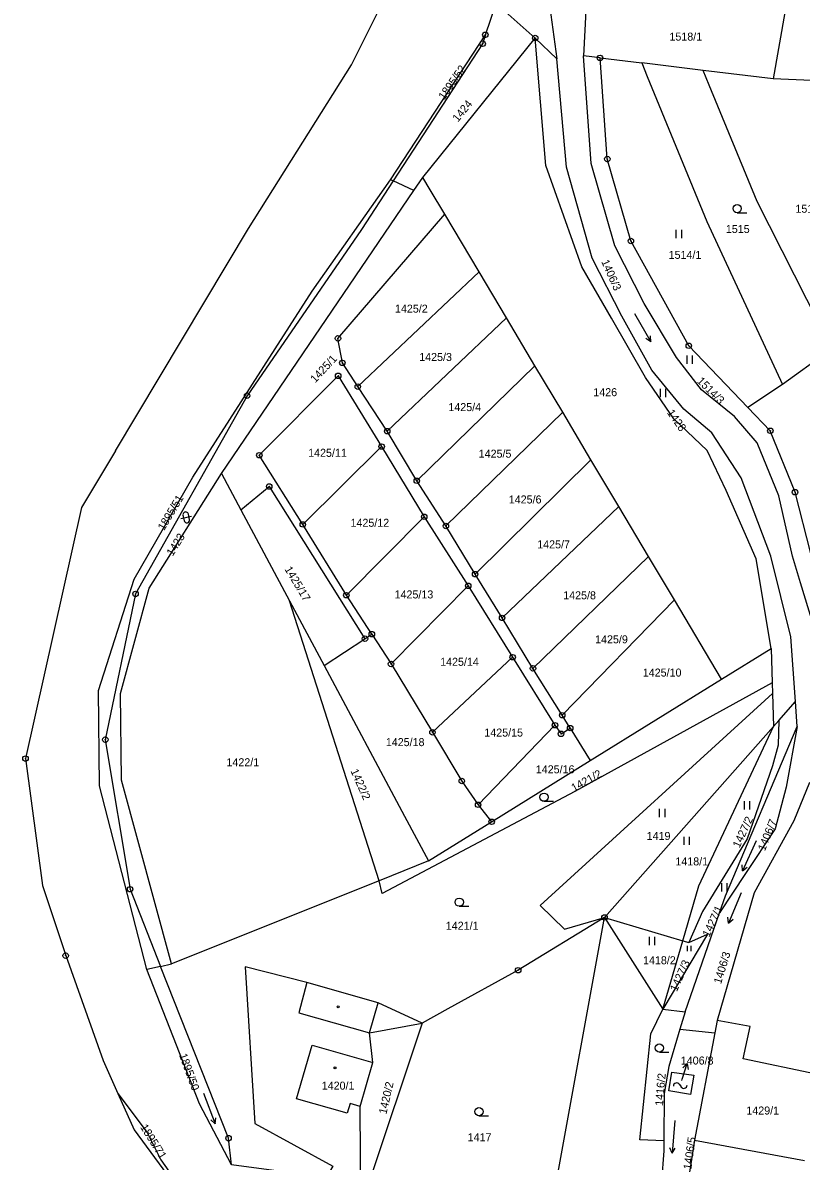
# Model space of a CAD drawing. Extents: x -587171 to -555306, y -1167727 to -1074732.
# Drawn here: x -559982.1 to -559840.1, y -1076086.1 to -1075878.4 of the extents above; entities that cross this region are included whole.
import ezdxf

# ---------------------------------------------------------------- set-up
doc = ezdxf.new("R2010")
doc.units = 0
for name, color, linetype in [('Hranice parcel', 7, 'Continuous'), ('Parcelní čísla', 7, 'Continuous'), ('Pop  PČ popisy', 7, 'Continuous'), ('Vnitřní kresba', 7, 'Continuous'), ('Značky bodu BP', 7, 'Continuous'), ('Značky budov', 7, 'Continuous'), ('Značky kultur', 7, 'Continuous')]:
    doc.layers.add(name, color=color, linetype=linetype)

msp = doc.modelspace()

# ---------------------------------------------------------------- linework, layer by layer
at = {"layer": 'Hranice parcel'}
for p, q in [((-559922.14, -1075886.1), (-559910.17, -1075862.03)), ((-559897.73, -1075880.63), (-559895.77, -1075874.94)), ((-559888.63, -1075881.23), (-559895.77, -1075874.94)), ((-559843.13, -1075876.59), (-559845.2, -1075888.67)), ((-559915.03, -1075907.08), (-559897.73, -1075880.63)), ((-559909.12, -1075906.64), (-559888.63, -1075881.23)), ((-559884.7, -1075885), (-559888.63, -1075881.23)), ((-559876.81, -1075884.85), (-559879.85, -1075884.48)), ((-559876.81, -1075884.85), (-559869.21, -1075885.77)), ((-559940.92, -1075915.99), (-559922.14, -1075886.1)), ((-559857.98, -1075887.13), (-559869.21, -1075885.77)), ((-559845.2, -1075888.67), (-559857.98, -1075887.13)), ((-559823.4, -1075889.59), (-559845.2, -1075888.67)), ((-559914.54, -1075907.3), (-559915.03, -1075907.08)), ((-559910.75, -1075909.04), (-559914.54, -1075907.3)), ((-559910.75, -1075909.04), (-559909.12, -1075906.64)), ((-559945.84, -1075960.66), (-559910.75, -1075909.04)), ((-559898.88, -1075923.86), (-559905.12, -1075913.38)), ((-559965.23, -1075956.55), (-559940.92, -1075915.99)), ((-559921.01, -1075944.82), (-559898.88, -1075923.86)), ((-559893.89, -1075932.25), (-559898.88, -1075923.86)), ((-559915.64, -1075952.94), (-559893.89, -1075932.25)), ((-559888.68, -1075941), (-559893.89, -1075932.25)), ((-559834.53, -1075937.9), (-559843.51, -1075944.43)), ((-559910.24, -1075961.99), (-559888.68, -1075941)), ((-559883.62, -1075949.49), (-559888.68, -1075941)), ((-559915.64, -1075952.94), (-559921.01, -1075944.82)), ((-559843.51, -1075944.43), (-559849.83, -1075948.61)), ((-559904.93, -1075970.23), (-559883.62, -1075949.49)), ((-559878.47, -1075958.14), (-559883.62, -1075949.49)), ((-559910.24, -1075961.99), (-559915.64, -1075952.94)), ((-559931.04, -1075969.95), (-559916.65, -1075955.75)), ((-559916.65, -1075955.75), (-559908.88, -1075968.56)), ((-559965.23, -1075956.55), (-559971.39, -1075966.85)), ((-559899.6, -1075979.02), (-559878.47, -1075958.14)), ((-559873.4, -1075966.66), (-559878.47, -1075958.14)), ((-559945.84, -1075960.66), (-559942.32, -1075967.26)), ((-559904.93, -1075970.23), (-559910.24, -1075961.99)), ((-559971.39, -1075966.85), (-559981.62, -1076012.66)), ((-559942.32, -1075967.26), (-559933.45, -1075983.89)), ((-559923.09, -1075982.87), (-559908.88, -1075968.56)), ((-559908.88, -1075968.56), (-559900.86, -1075981.15)), ((-559894.68, -1075987), (-559873.4, -1075966.66)), ((-559867.97, -1075975.78), (-559873.4, -1075966.66)), ((-559923.09, -1075982.87), (-559931.04, -1075969.95)), ((-559899.6, -1075979.02), (-559904.93, -1075970.23)), ((-559889.05, -1075996.21), (-559867.97, -1075975.78)), ((-559863.25, -1075983.72), (-559867.97, -1075975.78)), ((-559894.68, -1075987), (-559899.6, -1075979.02)), ((-559918.44, -1075989.97), (-559923.09, -1075982.87)), ((-559914.94, -1075995.4), (-559900.86, -1075981.15)), ((-559900.86, -1075981.15), (-559892.76, -1075994.17)), ((-559917.11, -1076034.94), (-559933.45, -1075983.89)), ((-559933.45, -1075983.89), (-559927.15, -1075995.68)), ((-559883.71, -1076004.75), (-559863.25, -1075983.72)), ((-559854.65, -1075998.16), (-559863.25, -1075983.72)), ((-559889.05, -1075996.21), (-559894.68, -1075987)), ((-559927.15, -1075995.68), (-559919.69, -1075990.79)), ((-559919.69, -1075990.79), (-559918.44, -1075989.97)), ((-559918.44, -1075989.97), (-559914.94, -1075995.4)), ((-559854.65, -1075998.16), (-559845.57, -1075992.6)), ((-559845.57, -1075992.6), (-559845.4, -1075998.83)), ((-559914.94, -1075995.4), (-559907.38, -1076007.87)), ((-559907.38, -1076007.87), (-559892.76, -1075994.17)), ((-559892.76, -1075994.17), (-559885.04, -1076006.58)), ((-559883.71, -1076004.75), (-559889.05, -1075996.21)), ((-559878.63, -1076013.04), (-559854.65, -1075998.16)), ((-559845.4, -1075998.83), (-559845.34, -1076000.8)), ((-559845.34, -1076000.8), (-559845.17, -1076006.81)), ((-559844.18, -1076005.69), (-559841.16, -1076002.27)), ((-559840.84, -1076006.81), (-559841.16, -1076002.27)), ((-559882.26, -1076007.1), (-559883.71, -1076004.75)), ((-559845.17, -1076006.81), (-559844.18, -1076005.69)), ((-559899.05, -1076021.09), (-559885.04, -1076006.58)), ((-559882.26, -1076007.1), (-559878.63, -1076013.04)), ((-559876, -1076041.64), (-559845.17, -1076006.81)), ((-559896.59, -1076024.19), (-559878.63, -1076013.04)), ((-559899.05, -1076021.09), (-559896.59, -1076024.19)), ((-559908.11, -1076031.33), (-559896.59, -1076024.19)), ((-559908.11, -1076031.33), (-559917.11, -1076034.94)), ((-559917.11, -1076034.94), (-559955, -1076050.13)), ((-559861.3, -1076058.87), (-559855, -1076040.79)), ((-559884.99, -1076091.09), (-559876, -1076041.64)), ((-559876, -1076041.64), (-559861.71, -1076045.92)), ((-559876, -1076041.64), (-559865.34, -1076058.35)), ((-559865.34, -1076058.35), (-559861.71, -1076045.92)), ((-559861.71, -1076045.92), (-559860.63, -1076046.24)), ((-559956.97, -1076050.58), (-559959.47, -1076051.15)), ((-559956.97, -1076050.58), (-559955, -1076050.13)), ((-559865.34, -1076058.35), (-559861.3, -1076058.87)), ((-559861.3, -1076058.87), (-559862.25, -1076062.04)), ((-559909.27, -1076060.92), (-559920.44, -1076094.3)), ((-559862.25, -1076062.04), (-559855.87, -1076062.7)), ((-559855.44, -1076060.45), (-559855.87, -1076062.7)), ((-559865.1, -1076073.77), (-559865.17, -1076082.37)), ((-559865.17, -1076082.37), (-559865.19, -1076084.2)), ((-559865.19, -1076084.2), (-559865.63, -1076089.8))]:
    msp.add_line(p, q, dxfattribs=at)
for points in [[(-559840.57, -1075792.18), (-559842.73, -1075796.7), (-559861.39, -1075815.68), (-559869.77, -1075832.33), (-559874.77, -1075848.11), (-559883.47, -1075865.22), (-559886.15, -1075874.26), (-559884.7, -1075885)], [(-559878.91, -1075871.45), (-559879.4, -1075876.28), (-559879.85, -1075884.48)], [(-559897.73, -1075880.63), (-559898.23, -1075882.27), (-559914.54, -1075907.3)], [(-559845.57, -1075992.6), (-559848.3, -1075976.25), (-559853.83, -1075963.75), (-559857.28, -1075956.49), (-559863.38, -1075950.69), (-559868.51, -1075943.14), (-559874.71, -1075932.32), (-559880.16, -1075922.98), (-559886.67, -1075904.47), (-559888.63, -1075881.23)], [(-559841.16, -1076002.27), (-559842, -1075990.45), (-559845.67, -1075975.75), (-559851.08, -1075961.48), (-559856.39, -1075953.26), (-559861.55, -1075948.92), (-559867.36, -1075941.81), (-559872.82, -1075931.98), (-559878.26, -1075921.4), (-559882.94, -1075904.8), (-559884.7, -1075885)], [(-559835.76, -1076006.22), (-559835.59, -1076000.52), (-559836.4, -1075994.67), (-559838.02, -1075987.96), (-559840.25, -1075980.63), (-559841.73, -1075975.77), (-559844.21, -1075964.76), (-559848.13, -1075955.08), (-559852.29, -1075950.24), (-559858.29, -1075945.41), (-559862.88, -1075939.48), (-559868.76, -1075929.64), (-559874.12, -1075919.11), (-559878.44, -1075904.13), (-559879.85, -1075884.48)], [(-559849.83, -1075948.61), (-559860.62, -1075937.37), (-559871.18, -1075918.25), (-559875.49, -1075903.29), (-559876.81, -1075884.85)], [(-559869.21, -1075885.77), (-559868.19, -1075888.26), (-559857.32, -1075914.7), (-559843.51, -1075944.43)], [(-559834.53, -1075937.9), (-559848.13, -1075911.03), (-559856.88, -1075889.8), (-559857.98, -1075887.13)], [(-559959.47, -1076051.15), (-559968.11, -1076017.65), (-559968.29, -1076000.22), (-559961.77, -1075979.93), (-559951.12, -1075961.36), (-559929.33, -1075927.43), (-559915.03, -1075907.08)], [(-559914.54, -1075907.3), (-559920.32, -1075916.17), (-559941.19, -1075946.47), (-559961.55, -1075982.63), (-559967.06, -1076009.22), (-559962.54, -1076036.49), (-559956.97, -1076050.58)], [(-559905.12, -1075913.38), (-559907.79, -1075908.89), (-559909.12, -1075906.64)], [(-559921.01, -1075944.82), (-559923.82, -1075940.49), (-559924.62, -1075936.01), (-559905.12, -1075913.38)], [(-559931.04, -1075969.95), (-559938.97, -1075957.33), (-559924.58, -1075942.85), (-559916.65, -1075955.75)], [(-559838.34, -1075975.26), (-559841.24, -1075964.07), (-559845.75, -1075952.87), (-559849.83, -1075948.61)], [(-559955, -1076050.13), (-559964.11, -1076016.58), (-559964.27, -1076000.79), (-559959.07, -1075981.58), (-559945.84, -1075960.66)], [(-559942.32, -1075967.26), (-559937.16, -1075963.03), (-559919.69, -1075990.79)], [(-559927.15, -1075995.68), (-559912.48, -1076023.14), (-559908.11, -1076031.33)], [(-559845.4, -1075998.83), (-559881.44, -1076018.65), (-559916.54, -1076037.28), (-559917.11, -1076034.94)], [(-559845.34, -1076000.8), (-559887.73, -1076039.45), (-559883.27, -1076043.8), (-559876, -1076041.64)], [(-559844.18, -1076005.69), (-559844.33, -1076010.21), (-559845.37, -1076013.99), (-559849.98, -1076027.33), (-559858.09, -1076040.58), (-559860.63, -1076046.24)], [(-559907.38, -1076007.87), (-559902.04, -1076016.76), (-559899.05, -1076021.09)], [(-559885.04, -1076006.58), (-559883.93, -1076008.15), (-559882.26, -1076007.1)], [(-559861.71, -1076045.92), (-559858.77, -1076035.85), (-559845.17, -1076006.81)], [(-559840.84, -1076006.81), (-559842.85, -1076017.87), (-559844.85, -1076025.5), (-559850.29, -1076033.63), (-559855, -1076040.79)], [(-559855, -1076040.79), (-559853.93, -1076037.71), (-559840.84, -1076006.81)], [(-559981.62, -1076012.66), (-559978.49, -1076035.82), (-559974.29, -1076048.61)], [(-559838.6, -1076017.03), (-559841.43, -1076024.02), (-559848.7, -1076037.16), (-559855.44, -1076060.45)], [(-559876, -1076041.64), (-559891.75, -1076051.27), (-559904.57, -1076058.33), (-559909.27, -1076060.92)], [(-559860.63, -1076046.24), (-559857.23, -1076044.67), (-559865.34, -1076058.35)], [(-559974.29, -1076048.61), (-559967.44, -1076067.75), (-559964.77, -1076073.74)], [(-559944.02, -1076086.75), (-559949.91, -1076075.64), (-559959.47, -1076051.15)], [(-559944.02, -1076086.75), (-559944.58, -1076081.9), (-559956.97, -1076050.58)], [(-559909.27, -1076060.92), (-559917.28, -1076057.19), (-559930.29, -1076053.53), (-559941.57, -1076050.67), (-559939.76, -1076079.22), (-559925.57, -1076087.03), (-559926.75, -1076089.09), (-559944.02, -1076086.75)], [(-559865.17, -1076082.37), (-559869.53, -1076082.19), (-559867.57, -1076062.9), (-559865.34, -1076058.35)], [(-559920.44, -1076094.3), (-559920.56, -1076076.11), (-559918.23, -1076068.13), (-559918.89, -1076062.71), (-559909.27, -1076060.92)], [(-559862.25, -1076062.04), (-559864.27, -1076068.81), (-559865.1, -1076073.77)], [(-559837.41, -1076070.24), (-559850.71, -1076067.45), (-559849.43, -1076061.53), (-559855.44, -1076060.45)], [(-559855.87, -1076062.7), (-559859.56, -1076082.28), (-559860.82, -1076090.03)], [(-559864.28, -1076073.28), (-559863.72, -1076069.84), (-559859.68, -1076070.42), (-559860.32, -1076073.93), (-559864.28, -1076073.28)], [(-559964.77, -1076073.74), (-559959.41, -1076080.84), (-559956.94, -1076085.86), (-559954.34, -1076089.54)], [(-559964.77, -1076073.74), (-559961.8, -1076080.39), (-559955.02, -1076089.55)]]:
    msp.add_lwpolyline(points, dxfattribs=at)
at = {"layer": 'Pop  PČ popisy'}
for p, q in [((-559861.85, -1076071.15), (-559860.92, -1076068.3)), ((-559860.92, -1076068.3), (-559861.71, -1076069.09)), ((-559860.92, -1076068.3), (-559860.76, -1076069.4)), ((-559861.92, -1076071.37), (-559861.85, -1076071.15))]:
    msp.add_line(p, q, dxfattribs=at)
at = {"layer": 'Vnitřní kresba'}
for p, q in [((-559930.29, -1076053.53), (-559931.76, -1076059.04)), ((-559918.89, -1076062.71), (-559917.28, -1076057.19)), ((-559931.76, -1076059.04), (-559918.89, -1076062.71)), ((-559932.17, -1076074.73), (-559929.3, -1076064.91)), ((-559929.3, -1076064.91), (-559918.23, -1076068.13)), ((-559922.93, -1076077.36), (-559932.17, -1076074.73)), ((-559922.42, -1076075.6), (-559922.93, -1076077.36)), ((-559920.56, -1076076.11), (-559922.42, -1076075.6)), ((-559859.56, -1076082.28), (-559839.49, -1076085.97))]:
    msp.add_line(p, q, dxfattribs=at)
at = {"layer": 'Značky bodu BP'}
for centre, radius in [((-559897.73, -1075880.63), 0.5), ((-559897.73, -1075880.63), 0.0303), ((-559888.63, -1075881.23), 0.5), ((-559888.63, -1075881.23), 0.0303), ((-559898.23, -1075882.27), 0.5), ((-559898.23, -1075882.27), 0.0303), ((-559876.81, -1075884.85), 0.5), ((-559876.81, -1075884.85), 0.0303), ((-559875.49, -1075903.29), 0.5), ((-559875.49, -1075903.29), 0.0303), ((-559871.18, -1075918.25), 0.5), ((-559871.18, -1075918.25), 0.0303), ((-559924.62, -1075936.01), 0.5), ((-559924.62, -1075936.01), 0.0303), ((-559860.62, -1075937.37), 0.5), ((-559860.62, -1075937.37), 0.0303), ((-559923.82, -1075940.49), 0.5), ((-559923.82, -1075940.49), 0.0303), ((-559924.58, -1075942.85), 0.5), ((-559924.58, -1075942.85), 0.0303), ((-559921.01, -1075944.82), 0.5), ((-559921.01, -1075944.82), 0.0303), ((-559941.19, -1075946.47), 0.5), ((-559941.19, -1075946.47), 0.0303), ((-559915.64, -1075952.94), 0.5), ((-559915.64, -1075952.94), 0.0303), ((-559845.75, -1075952.87), 0.5), ((-559845.75, -1075952.87), 0.0303), ((-559916.65, -1075955.75), 0.5), ((-559916.65, -1075955.75), 0.0303), ((-559938.97, -1075957.33), 0.5), ((-559938.97, -1075957.33), 0.0303), ((-559910.24, -1075961.99), 0.5), ((-559910.24, -1075961.99), 0.0303), ((-559937.16, -1075963.03), 0.5), ((-559937.16, -1075963.03), 0.0303), ((-559841.24, -1075964.07), 0.5), ((-559841.24, -1075964.07), 0.0303), ((-559908.88, -1075968.56), 0.5), ((-559908.88, -1075968.56), 0.0303), ((-559931.04, -1075969.95), 0.5), ((-559931.04, -1075969.95), 0.0303), ((-559904.93, -1075970.23), 0.5), ((-559904.93, -1075970.23), 0.0303), ((-559899.6, -1075979.02), 0.5), ((-559899.6, -1075979.02), 0.0303), ((-559900.86, -1075981.15), 0.5), ((-559961.55, -1075982.63), 0.5), ((-559961.55, -1075982.63), 0.0303), ((-559923.09, -1075982.87), 0.5), ((-559923.09, -1075982.87), 0.0303), ((-559900.86, -1075981.15), 0.0303), ((-559894.68, -1075987), 0.5), ((-559894.68, -1075987), 0.0303), ((-559919.69, -1075990.79), 0.5), ((-559919.69, -1075990.79), 0.0303), ((-559918.44, -1075989.97), 0.5), ((-559918.44, -1075989.97), 0.0303), ((-559914.94, -1075995.4), 0.5), ((-559914.94, -1075995.4), 0.0303), ((-559892.76, -1075994.17), 0.5), ((-559892.76, -1075994.17), 0.0303), ((-559889.05, -1075996.21), 0.5), ((-559889.05, -1075996.21), 0.0303), ((-559883.71, -1076004.75), 0.5), ((-559883.71, -1076004.75), 0.0303), ((-559907.38, -1076007.87), 0.5), ((-559907.38, -1076007.87), 0.0303), ((-559885.04, -1076006.58), 0.5), ((-559885.04, -1076006.58), 0.0303), ((-559883.93, -1076008.15), 0.5), ((-559882.26, -1076007.1), 0.5), ((-559882.26, -1076007.1), 0.0303), ((-559967.06, -1076009.22), 0.5), ((-559967.06, -1076009.22), 0.0303), ((-559883.93, -1076008.15), 0.0303), ((-559981.62, -1076012.66), 0.5), ((-559981.62, -1076012.66), 0.0303), ((-559902.04, -1076016.76), 0.5), ((-559902.04, -1076016.76), 0.0303), ((-559899.05, -1076021.09), 0.5), ((-559899.05, -1076021.09), 0.0303), ((-559896.59, -1076024.19), 0.5), ((-559896.59, -1076024.19), 0.0303), ((-559962.54, -1076036.49), 0.5), ((-559962.54, -1076036.49), 0.0303), ((-559876, -1076041.64), 0.5), ((-559876, -1076041.64), 0.0303), ((-559974.29, -1076048.61), 0.5), ((-559974.29, -1076048.61), 0.0303), ((-559891.75, -1076051.27), 0.5), ((-559891.75, -1076051.27), 0.0303), ((-559944.58, -1076081.9), 0.5), ((-559944.58, -1076081.9), 0.0303)]:
    msp.add_circle(centre, radius, dxfattribs=at)
at = {"layer": 'Značky budov'}
msp.add_line((-559862.34, -1076072.12), (-559862.04, -1076072.52), dxfattribs=at)
for centre in [(-559924.57, -1076057.96), (-559925.16, -1076069.06)]:
    msp.add_circle(centre, 0.175, dxfattribs=at)
for centre, start, end in [((-559862.85, -1076072.41), 29.2914, 181.2189), ((-559861.53, -1076072.23), 209.2914, 1.2189)]:
    msp.add_arc(centre, 0.588, start, end, dxfattribs=at)
at = {"layer": 'Značky kultur'}
for p, q in [((-559851.8, -1075913.09), (-559850.05, -1075913.09)), ((-559862.92, -1075917.73), (-559862.92, -1075916.23)), ((-559861.92, -1075917.73), (-559861.92, -1075916.23)), ((-559870.53, -1075931.45), (-559867.53, -1075936.65)), ((-559867.53, -1075936.65), (-559868.45, -1075936.05)), ((-559867.53, -1075936.65), (-559867.58, -1075935.55)), ((-559860.92, -1075940.66), (-559860.92, -1075939.16)), ((-559859.92, -1075940.66), (-559859.92, -1075939.16)), ((-559865.78, -1075946.73), (-559865.78, -1075945.23)), ((-559864.78, -1075946.73), (-559864.78, -1075945.23)), ((-559953.28, -1075968.88), (-559951.32, -1075968.47)), ((-559952.89, -1075968.29), (-559952.68, -1075969.27)), ((-559951.7, -1075969.06), (-559951.91, -1075968.08)), ((-559887.03, -1076020.46), (-559885.28, -1076020.46)), ((-559850.46, -1076021.95), (-559850.46, -1076020.45)), ((-559849.46, -1076021.95), (-559849.46, -1076020.45)), ((-559865.95, -1076023.32), (-559865.95, -1076021.82)), ((-559864.95, -1076023.32), (-559864.95, -1076021.82)), ((-559861.47, -1076028.42), (-559861.47, -1076026.92)), ((-559860.47, -1076028.42), (-559860.47, -1076026.92)), ((-559848.3, -1076027.69), (-559850.83, -1076033.13)), ((-559850.83, -1076033.13), (-559850.87, -1076032.03)), ((-559850.83, -1076033.13), (-559849.96, -1076032.46)), ((-559854.61, -1076036.9), (-559854.61, -1076035.4)), ((-559853.61, -1076036.9), (-559853.61, -1076035.4)), ((-559851.04, -1076037.15), (-559853.39, -1076042.67)), ((-559902.5, -1076039.61), (-559900.75, -1076039.61)), ((-559853.39, -1076042.67), (-559853.47, -1076041.58)), ((-559853.39, -1076042.67), (-559852.54, -1076041.97)), ((-559867.8, -1076046.7), (-559867.8, -1076045.2)), ((-559866.8, -1076046.7), (-559866.8, -1076045.2)), ((-559860.84, -1076047.8), (-559860.84, -1076046.79)), ((-559860.17, -1076047.8), (-559860.17, -1076046.79)), ((-559865.99, -1076066.2), (-559864.24, -1076066.2)), ((-559949.16, -1076073.69), (-559947.01, -1076079.29)), ((-559947.01, -1076079.29), (-559947.83, -1076078.56)), ((-559947.01, -1076079.29), (-559946.89, -1076078.2)), ((-559898.9, -1076077.81), (-559897.15, -1076077.81)), ((-559863.16, -1076078.68), (-559863.68, -1076084.66)), ((-559863.68, -1076084.66), (-559864.1, -1076083.64)), ((-559863.68, -1076084.66), (-559863.1, -1076083.73))]:
    msp.add_line(p, q, dxfattribs=at)
for centre in [(-559851.8, -1075912.34), (-559887.03, -1076019.71), (-559902.5, -1076038.86), (-559865.99, -1076065.45), (-559898.9, -1076077.06)]:
    msp.add_circle(centre, 0.75, dxfattribs=at)
for centre, start, end in [((-559952.4, -1075968.18), 12, 192), ((-559952.19, -1075969.16), 192, 11.9879)]:
    msp.add_arc(centre, 0.5, start, end, dxfattribs=at)

# ---------------------------------------------------------------- texts
at = {"layer": 'Parcelní čísla'}
for s, p in [('1518/1', (-559864.15, -1075881.7)), ('1516', (-559841.17, -1075913.1)), ('1515', (-559853.86, -1075916.79)), ('1514/1', (-559864.3, -1075921.51)), ('1425/2', (-559914.22, -1075931.32)), ('1425/3', (-559909.8, -1075940.14)), ('1426', (-559878.04, -1075946.56)), ('1425/4', (-559904.48, -1075949.28)), ('1425/11', (-559930.06, -1075957.62)), ('1425/5', (-559898.95, -1075957.78)), ('1425/6', (-559893.46, -1075966.13)), ('1425/12', (-559922.33, -1075970.38)), ('1425/7', (-559888.27, -1075974.32)), ('1425/13', (-559914.29, -1075983.45)), ('1425/8', (-559883.53, -1075983.61)), ('1425/9', (-559877.71, -1075991.64)), ('1425/14', (-559905.98, -1075995.74)), ('1425/10', (-559869.01, -1075997.7)), ('1425/15', (-559897.92, -1076008.65)), ('1425/18', (-559915.89, -1076010.39)), ('1422/1', (-559944.96, -1076014.06)), ('1425/16', (-559888.53, -1076015.35)), ('1419', (-559868.31, -1076027.51)), ('1418/1', (-559863.07, -1076032.15)), ('1421/1', (-559904.95, -1076043.88)), ('1418/2', (-559868.97, -1076050.18)), ('1406/8', (-559862.08, -1076068.47)), ('1420/1', (-559927.58, -1076073.05)), ('1429/1', (-559850.12, -1076077.59)), ('1417', (-559900.96, -1076082.46))]:
    msp.add_text(s, height=1.46, dxfattribs=at).set_placement(p)
for s, rotation, p in [('1895/52', 55, (-559905.22, -1075892.62)), ('1424', 51, (-559902.74, -1075896.66)), ('1406/3', 294, (-559876.62, -1075922.02)), ('1425/1', 47, (-559928.76, -1075944.23)), ('1514/3', 315, (-559859.22, -1075943.92)), ('1428', 305, (-559864.66, -1075949.59)), ('1895/51', 59, (-559956.36, -1075971.18)), ('1423', 58, (-559954.77, -1075975.84)), ('1425/17', 301, (-559934.42, -1075978.11)), ('1422/2', 294, (-559922.36, -1076014.92)), ('1421/2', 29, (-559881.57, -1076018.77)), ('1427/2', 65, (-559851.38, -1076029.07)), ('1406/7', 68, (-559846.74, -1076029.63)), ('1427/1', 65, (-559856.9, -1076045.33)), ('1427/3', 66, (-559862.8, -1076055.27)), ('1406/3', 73, (-559854.74, -1076053.88)), ('1895/50', 290, (-559953.63, -1076066.74)), ('1416/2', 85, (-559865.34, -1076076.06)), ('1420/2', 77, (-559915.79, -1076077.62)), ('1895/71', 302, (-559960.75, -1076079.9)), ('1406/5', 82, (-559860.17, -1076087.71))]:
    msp.add_text(s, height=1.46, rotation=rotation, dxfattribs=at).set_placement(p)

doc.saveas('drawing.dxf')
